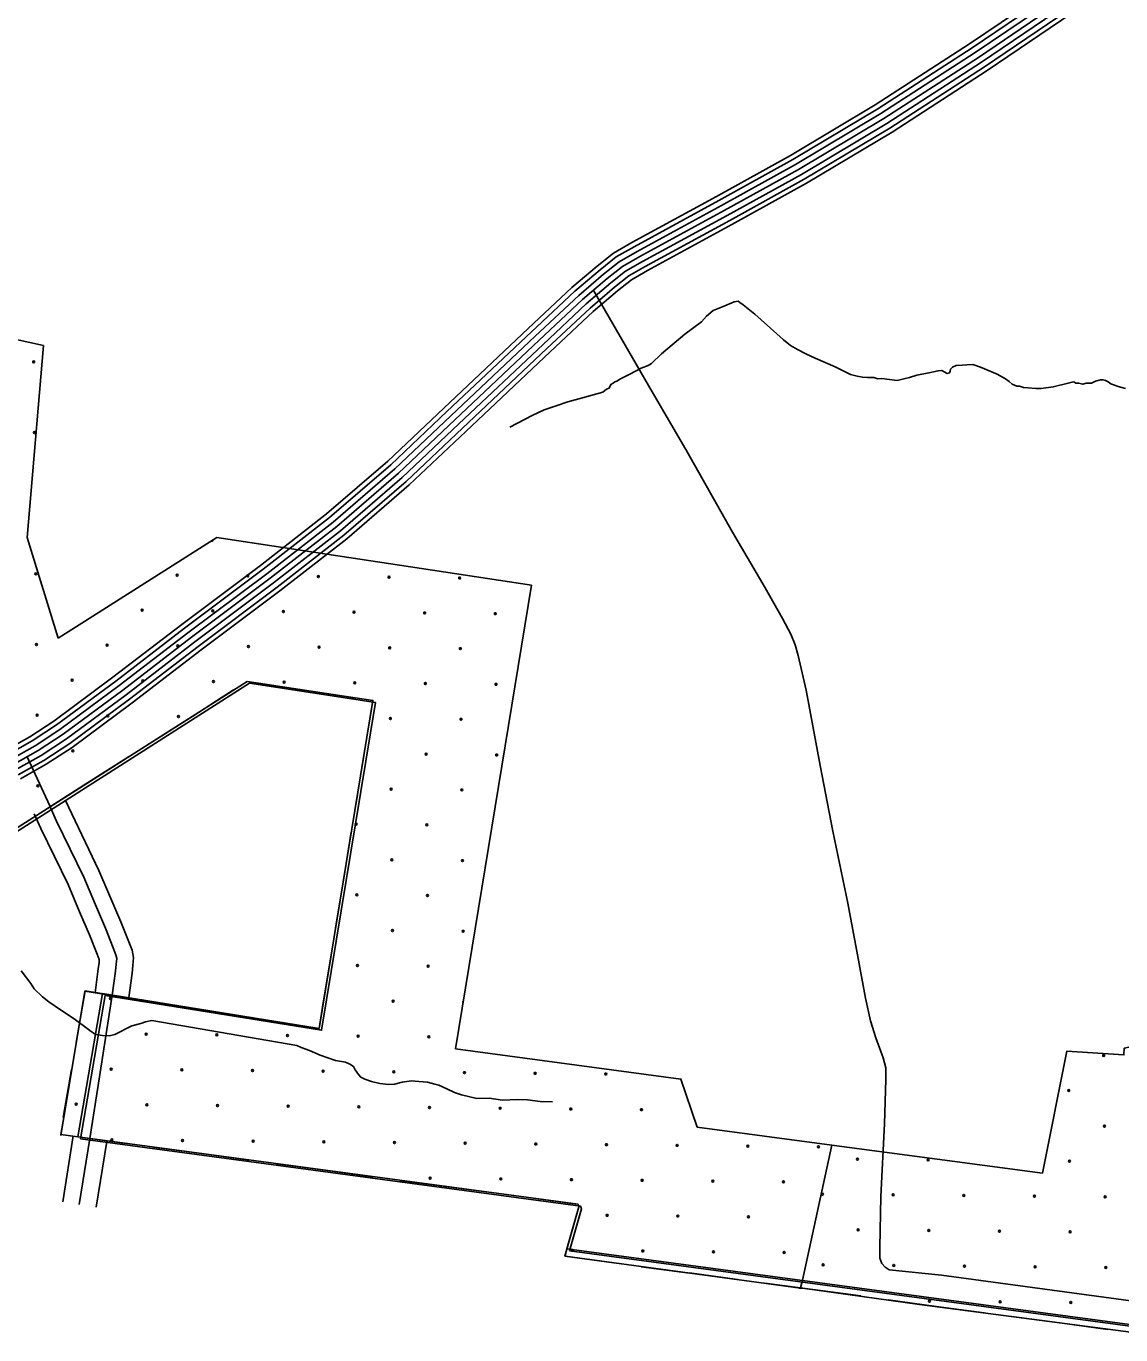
# Model space of a CAD drawing. Extents: x 1551132 to 1791609, y 378168 to 563823.
# Drawn here: x 1639796 to 1645754, y 454036 to 461157 of the extents above; entities that cross this region are included whole.
import ezdxf

# ---------------------------------------------------------------- set-up
doc = ezdxf.new("R2010")
doc.units = 0
for name, color, linetype in [('DESIGN - EROSION CONTROL - Devices', 7, 'Continuous'), ('DESIGN - SCRATCH - User 1', 7, 'Continuous'), ('DESIGN - TRAFFIC CONTROL PERMANENT - Pavement Marking Text', 7, 'Continuous'), ('DESIGN - TRANSPORTATION - Text', 7, 'Continuous'), ('SURVEY - CONTOURS - Intermediate with optional Text', 7, 'Continuous'), ('SURVEY - CONTROL with Text', 7, 'Continuous'), ('SURVEY - DRAINAGE - Area Shapes', 7, 'Continuous'), ('SURVEY - TRANSPORTATION - Roads', 7, 'Continuous'), ('SURVEY - VEGETATION - Features with Text', 7, 'Continuous')]:
    doc.layers.add(name, color=color, linetype=linetype)

msp = doc.modelspace()

# ---------------------------------------------------------------- linework, layer by layer
at = {"layer": 'DESIGN - EROSION CONTROL - Devices'}
for centre in [(1639836.958, 459330.539), (1639836.958, 459330.539), (1639840.692, 458945.986), (1639840.692, 458945.986), (1639848.159, 458176.88), (1639848.159, 458176.88), (1640617.265, 458169.413), (1640617.265, 458169.413), (1641001.818, 458165.679), (1641001.818, 458165.679), (1641386.371, 458161.946), (1641386.371, 458161.946), (1641770.924, 458158.212), (1641770.924, 458158.212), (1642155.477, 458154.479), (1642155.477, 458154.479), (1640426.855, 457979.003), (1640426.855, 457979.003), (1640811.408, 457975.269), (1640811.408, 457975.269), (1641195.961, 457971.536), (1641195.961, 457971.536), (1641580.514, 457967.802), (1641580.514, 457967.802), (1641965.067, 457964.069), (1641965.067, 457964.069), (1642349.62, 457960.335), (1642349.62, 457960.335), (1639851.892, 457792.327), (1639851.892, 457792.327), (1640236.445, 457788.593), (1640236.445, 457788.593), (1640620.998, 457784.86), (1640620.998, 457784.86), (1641005.551, 457781.126), (1641005.551, 457781.126), (1641390.104, 457777.393), (1641390.104, 457777.393), (1641774.657, 457773.659), (1641774.657, 457773.659), (1642159.21, 457769.926), (1642159.21, 457769.926), (1640046.036, 457598.184), (1640046.036, 457598.184), (1640430.589, 457594.45), (1640430.589, 457594.45), (1640815.142, 457590.716), (1640815.142, 457590.716), (1641199.695, 457586.983), (1641199.695, 457586.983), (1641584.247, 457583.249), (1641584.247, 457583.249), (1641968.8, 457579.516), (1641968.8, 457579.516), (1642353.353, 457575.782), (1642353.353, 457575.782), (1639855.626, 457407.774), (1639855.626, 457407.774), (1640240.179, 457404.04), (1640240.179, 457404.04), (1640624.732, 457400.307), (1640624.732, 457400.307), (1641778.391, 457389.106), (1641778.391, 457389.106), (1642162.944, 457385.373), (1642162.944, 457385.373), (1640049.769, 457213.631), (1640049.769, 457213.631), (1641972.534, 457194.963), (1641972.534, 457194.963), (1642357.087, 457191.229), (1642357.087, 457191.229), (1639859.359, 457023.221), (1639859.359, 457023.221), (1641782.124, 457004.553), (1641782.124, 457004.553), (1642166.677, 457000.82), (1642166.677, 457000.82), (1641591.715, 456814.144), (1641591.715, 456814.144), (1641976.267, 456810.41), (1641976.267, 456810.41), (1641785.858, 456620), (1641785.858, 456620), (1642170.411, 456616.267), (1642170.411, 456616.267), (1641595.448, 456429.591), (1641595.448, 456429.591), (1641980.001, 456425.857), (1641980.001, 456425.857), (1641789.591, 456235.447), (1641789.591, 456235.447), (1642174.144, 456231.714), (1642174.144, 456231.714), (1641599.182, 456045.038), (1641599.182, 456045.038), (1641983.735, 456041.304), (1641983.735, 456041.304), (1640255.113, 455865.828), (1640255.113, 455865.828), (1641793.325, 455850.894), (1641793.325, 455850.894), (1640449.256, 455671.685), (1640449.256, 455671.685), (1640833.809, 455667.952), (1640833.809, 455667.952), (1641218.362, 455664.218), (1641218.362, 455664.218), (1641602.915, 455660.485), (1641602.915, 455660.485), (1641987.468, 455656.751), (1641987.468, 455656.751), (1645660.921, 455555.946), (1645660.921, 455555.946), (1640258.847, 455481.276), (1640258.847, 455481.276), (1640643.399, 455477.542), (1640643.399, 455477.542), (1641027.952, 455473.808), (1641027.952, 455473.808), (1641412.505, 455470.075), (1641412.505, 455470.075), (1641797.058, 455466.341), (1641797.058, 455466.341), (1642181.611, 455462.608), (1642181.611, 455462.608), (1642566.164, 455458.874), (1642566.164, 455458.874), (1642950.717, 455455.141), (1642950.717, 455455.141), (1645470.511, 455365.536), (1645470.511, 455365.536), (1640068.437, 455290.866), (1640068.437, 455290.866), (1640452.99, 455287.132), (1640452.99, 455287.132), (1640837.543, 455283.399), (1640837.543, 455283.399), (1641222.096, 455279.665), (1641222.096, 455279.665), (1641606.649, 455275.932), (1641606.649, 455275.932), (1641991.202, 455272.198), (1641991.202, 455272.198), (1642375.755, 455268.465), (1642375.755, 455268.465), (1642760.307, 455264.731), (1642760.307, 455264.731), (1643144.86, 455260.998), (1643144.86, 455260.998), (1645664.654, 455171.393), (1645664.654, 455171.393), (1640262.58, 455096.723), (1640262.58, 455096.723), (1640647.133, 455092.989), (1640647.133, 455092.989), (1641031.686, 455089.256), (1641031.686, 455089.256), (1641416.239, 455085.522), (1641416.239, 455085.522), (1641800.792, 455081.788), (1641800.792, 455081.788), (1642185.345, 455078.055), (1642185.345, 455078.055), (1642569.898, 455074.321), (1642569.898, 455074.321), (1642954.451, 455070.588), (1642954.451, 455070.588), (1643339.004, 455066.854), (1643339.004, 455066.854), (1643723.557, 455063.121), (1643723.557, 455063.121), (1644108.11, 455059.387), (1644108.11, 455059.387), (1644320.586, 454992.184), (1644320.586, 454992.184), (1644705.139, 454988.45), (1644705.139, 454988.45), (1645474.245, 454980.983), (1645474.245, 454980.983), (1641994.935, 454887.645), (1641994.935, 454887.645), (1642379.488, 454883.912), (1642379.488, 454883.912), (1642764.041, 454880.178), (1642764.041, 454880.178), (1643148.594, 454876.445), (1643148.594, 454876.445), (1643533.147, 454872.711), (1643533.147, 454872.711), (1643917.7, 454868.978), (1643917.7, 454868.978), (1644130.176, 454801.774), (1644130.176, 454801.774), (1644514.729, 454798.041), (1644514.729, 454798.041), (1644899.282, 454794.307), (1644899.282, 454794.307), (1645283.835, 454790.574), (1645283.835, 454790.574), (1645668.388, 454786.84), (1645668.388, 454786.84), (1642958.184, 454686.035), (1642958.184, 454686.035), (1643342.737, 454682.301), (1643342.737, 454682.301), (1643727.29, 454678.568), (1643727.29, 454678.568), (1644324.319, 454607.631), (1644324.319, 454607.631), (1644708.872, 454603.897), (1644708.872, 454603.897), (1645093.425, 454600.164), (1645093.425, 454600.164), (1645477.978, 454596.43), (1645477.978, 454596.43), (1642767.775, 454495.625), (1642767.775, 454495.625), (1643152.327, 454491.892), (1643152.327, 454491.892), (1643536.88, 454488.158), (1643536.88, 454488.158), (1643921.433, 454484.425), (1643921.433, 454484.425), (1644133.91, 454417.221), (1644133.91, 454417.221), (1644518.462, 454413.488), (1644518.462, 454413.488), (1644903.015, 454409.754), (1644903.015, 454409.754), (1645287.568, 454406.021), (1645287.568, 454406.021), (1645672.121, 454402.287), (1645672.121, 454402.287), (1644712.606, 454219.344), (1644712.606, 454219.344), (1645097.159, 454215.611), (1645097.159, 454215.611), (1645481.712, 454211.877), (1645481.712, 454211.877)]:
    msp.add_circle(centre, 5.28, dxfattribs=at)
for centre, start, end in [((1640807.675, 458359.822), 217.7501593, 27.1838845), ((1642177.878, 455847.161), 123.1148905, 218.242917)]:
    msp.add_arc(centre, 5.28, start, end, dxfattribs=at)
at = {"layer": 'DESIGN - SCRATCH - User 1'}
for points in [[(1638274.605, 462798.576), (1638261.254, 461694.772), (1639286.572, 461614.07), (1639047.627, 460418.814), (1639518.541, 460374.155), (1639443.059, 459517.782), (1639889.84, 459419.147), (1639802.266, 458374.528), (1639971.07, 457826.947)], [(1639971.07, 457826.947), (1640833.409, 458375.62), (1642546.552, 458115.331), (1642132.493, 455592.648)], [(1639985.594, 455120.976), (1640116.241, 455905.072), (1641390.678, 455703.576), (1641683.538, 457487.831), (1640998.754, 457591.875), (1639591.387, 456696.417), (1639567.054, 456726.901)], [(1646277.446, 455707.303), (1645772.033, 455595.575), (1645770.775, 455558.924), (1645461.232, 455578.7), (1645328.451, 454915.066)], [(1642132.493, 455592.648), (1643359.565, 455427.461), (1643449.146, 455165.379)], [(1643449.146, 455165.379), (1644182.153, 455067.744), (1644021.523, 454332.5)], [(1642739.404, 454503.27), (1642804.819, 454731.634), (1642799.902, 454746.018), (1640077.991, 455112.443)], [(1644182.153, 455067.744), (1644021.523, 454332.5), (1644011.199, 454292.174), (1644004.99, 454289.457), (1644033.681, 454288.299), (1644657.983, 454201.03), (1645918.979, 454035.793)], [(1645328.451, 454915.066), (1644182.153, 455067.744)], [(1644021.523, 454332.5), (1644010.415, 454289.849), (1642730.029, 454463.219), (1642739.404, 454503.27)]]:
    msp.add_lwpolyline(points, dxfattribs=at)
at = {"layer": 'DESIGN - TRAFFIC CONTROL PERMANENT - Pavement Marking Text'}
for points in [[(1639567.054, 456726.901), (1639591.387, 456696.417), (1640998.754, 457591.875), (1641683.538, 457487.831), (1641390.678, 455703.576), (1640211.522, 455892.455), (1640077.991, 455112.443)], [(1639567.054, 456726.901), (1639591.387, 456696.417), (1640998.754, 457591.875), (1641683.538, 457487.831), (1641390.678, 455703.576), (1640211.522, 455892.455), (1640077.991, 455112.443)], [(1639567.054, 456726.901), (1639591.387, 456696.417), (1640998.754, 457591.875), (1641683.538, 457487.831), (1641390.678, 455703.576), (1640211.522, 455892.455), (1640077.991, 455112.443)], [(1639567.054, 456726.901), (1639591.387, 456696.417), (1640998.754, 457591.875), (1641683.538, 457487.831), (1641390.678, 455703.576), (1640211.522, 455892.455), (1640077.991, 455112.443)], [(1639567.054, 456726.901), (1639591.387, 456696.417), (1640998.754, 457591.875), (1641683.538, 457487.831), (1641390.678, 455703.576), (1640211.522, 455892.455), (1640077.991, 455112.443)], [(1639580.746, 456716.643), (1639605.078, 456686.159), (1641012.446, 457581.616), (1641697.23, 457477.572), (1641404.369, 455693.317), (1640225.213, 455882.196), (1640091.683, 455102.184)], [(1640077.991, 455112.443), (1642799.902, 454746.018), (1642804.819, 454731.634), (1642739.462, 454503.453)], [(1640077.991, 455112.443), (1642799.902, 454746.018), (1642804.819, 454731.634), (1642739.462, 454503.453)], [(1640077.991, 455112.443), (1642799.902, 454746.018), (1642804.819, 454731.634), (1642739.462, 454503.453)], [(1640077.991, 455112.443), (1642799.902, 454746.018), (1642804.819, 454731.634), (1642739.462, 454503.453)], [(1640077.991, 455112.443), (1642799.902, 454746.018), (1642804.819, 454731.634), (1642739.462, 454503.453)], [(1640091.683, 455102.184), (1642813.594, 454735.76), (1642818.51, 454721.376), (1642753.153, 454493.195)], [(1642739.462, 454503.453), (1645925.337, 454075.594)], [(1642739.462, 454503.453), (1645925.337, 454075.594)], [(1642739.462, 454503.453), (1645925.337, 454075.594)], [(1642739.462, 454503.453), (1645925.337, 454075.594)], [(1642739.462, 454503.453), (1645925.337, 454075.594)], [(1642753.153, 454493.195), (1645939.028, 454065.335)]]:
    msp.add_lwpolyline(points, dxfattribs=at)
at = {"layer": 'DESIGN - TRANSPORTATION - Text'}
for points in [[(1645780.418, 459186.186), (1645740.544, 459196.569), (1645700.703, 459210.961), (1645684.804, 459221.128), (1645670.896, 459229.27), (1645662.921, 459231.345), (1645656.938, 459233.403), (1645642.955, 459233.537), (1645616.897, 459225.762), (1645594.806, 459213.953), (1645564.832, 459214.228), (1645546.79, 459208.386), (1645524.857, 459214.603), (1645508.874, 459214.753), (1645498.891, 459222.028), (1645488.917, 459220.361), (1645466.909, 459215.136), (1645386.769, 459193.852), (1645320.746, 459186.452), (1645290.746, 459184.727), (1645250.822, 459189.102), (1645224.856, 459191.352), (1645202.932, 459197.561), (1645188.94, 459197.694), (1645163.074, 459209.953), (1645147.216, 459224.12), (1645127.358, 459238.328), (1645081.618, 459262.787), (1644990.045, 459301.705), (1644948.204, 459316.114), (1644916.213, 459314.405), (1644890.214, 459312.647), (1644858.223, 459310.938), (1644838.149, 459301.113), (1644828.066, 459291.188), (1644825.949, 459279.188), (1644823.916, 459275.204), (1644821.882, 459271.212), (1644809.858, 459267.321), (1644780.025, 459283.621), (1644760.025, 459281.804), (1644709.952, 459270.254), (1644643.895, 459258.845), (1644603.796, 459245.195), (1644573.746, 459237.461), (1644537.697, 459229.786), (1644495.773, 459234.178), (1644453.858, 459240.578), (1644431.858, 459238.786), (1644409.934, 459244.995), (1644375.959, 459245.311), (1644348.002, 459247.578), (1644320.061, 459251.837), (1644282.178, 459262.212), (1644198.614, 459303.046), (1644091.125, 459350.122), (1644039.392, 459374.64), (1643993.627, 459397.098), (1643955.861, 459419.482), (1643918.17, 459449.883), (1643882.496, 459482.259), (1643761.574, 459589.553), (1643698.084, 459640.221), (1643680.226, 459654.413), (1643672.293, 459660.497), (1643650.268, 459656.688), (1643598.111, 459635.138), (1643535.921, 459609.679), (1643499.672, 459579.97), (1643471.398, 459548.177), (1643380.841, 459480.917), (1643253.944, 459373.922), (1643199.504, 459322.346), (1643181.404, 459310.496), (1643143.305, 459296.829), (1643081.04, 459263.353), (1643030.841, 459237.777), (1643010.741, 459225.952), (1643000.717, 459222.035), (1642990.65, 459214.118), (1642978.601, 459208.218), (1642968.426, 459188.284), (1642954.384, 459182.401), (1642934.252, 459166.567)], [(1642934.252, 459166.567), (1642824.046, 459135.541), (1642743.881, 459112.249), (1642681.732, 459090.79), (1642615.576, 459069.372), (1642549.336, 459037.938), (1642428.838, 458974.953)], [(1639767.983, 456016.25), (1639821.148, 455947.573), (1639838.814, 455919.339), (1639884.255, 455874.788), (1639919.912, 455848.354), (1639983.336, 455803.603), (1640056.692, 455754.726), (1640141.882, 455691.708), (1640173.589, 455669.324), (1640211.489, 455664.907), (1640249.413, 455662.482), (1640279.462, 455670.166), (1640371.868, 455717.209), (1640419.959, 455730.701), (1640446.016, 455738.418), (1640480.057, 455746.06), (1641269.539, 455611.19), (1641293.371, 455598.915), (1641339.129, 455582.389), (1641396.777, 455557.722), (1641480.342, 455528.763), (1641534.182, 455520.154), (1641558.015, 455507.879), (1641577.848, 455495.645), (1641587.639, 455477.512), (1641605.339, 455453.286), (1641617.147, 455437.136), (1641639.005, 455426.877), (1641674.821, 455414.468), (1641720.645, 455403.951), (1641768.51, 455397.418), (1641800.484, 455399.068), (1641842.558, 455410.618), (1641892.582, 455418.077), (1641932.481, 455413.635), (1641980.389, 455411.102), (1642020.221, 455400.651), (1642042.129, 455394.401), (1642085.844, 455373.892), (1642127.577, 455355.409), (1642165.368, 455340.975), (1642249.049, 455322.033), (1642316.981, 455323.283), (1642388.771, 455312.483), (1642470.694, 455315.583), (1642524.617, 455314.991), (1642594.432, 455306.208), (1642660.323, 455303.483)]]:
    msp.add_lwpolyline(points, dxfattribs=at)
at = {"layer": 'SURVEY - CONTOURS - Intermediate with optional Text'}
for points in [[(1644777.339, 454359.843), (1644493.454, 454389.826), (1644471.546, 454403.993), (1644453.697, 454424.136), (1644441.897, 454452.245), (1644442.33, 454510.313), (1644448.405, 454788.579), (1644467.363, 455184.881), (1644475.155, 455425.095), (1644475.63, 455489.163), (1644460.03, 455543.332), (1644420.823, 455651.718), (1644391.499, 455744.02), (1644364.416, 455868.348), (1644320.142, 456102.904), (1644268.227, 456385.578), (1644187.113, 456776.564), (1644117.739, 457133.439), (1644040.775, 457544.417), (1643998.159, 457732.922), (1643982.585, 457791.09), (1643959.01, 457849.316), (1643913.62, 457933.727), (1643818.83, 458100.556), (1643641.026, 458404.114), (1643394.174, 458840.292), (1643182.796, 459202.143), (1642882.095, 459722.773)], [(1644777.339, 454359.843), (1645942.912, 454203.306), (1645951.453, 454202.381)]]:
    msp.add_lwpolyline(points, dxfattribs=at)
at = {"layer": 'SURVEY - CONTROL with Text'}
for points in [[(1645446.944, 461411.643), (1644930.306, 461060.917), (1644417.784, 460729.467), (1643956.128, 460453.893), (1643553.788, 460231.237), (1643093.39, 459979.913), (1642992.409, 459922.803), (1642903.278, 459852.051), (1642765.656, 459734.532), (1642528.345, 459512.417), (1642068.747, 459078.914), (1641763.887, 458790.031), (1641430.837, 458502.815), (1641070.961, 458222.825), (1640642.605, 457901.558), (1640268.522, 457613.967), (1639947.346, 457375.952), (1639815.182, 457289.75), (1639682.86, 457215.039)], [(1645461.202, 461390.243), (1644944.514, 461039.475), (1644431.359, 460707.625), (1643968.945, 460431.592), (1643566.171, 460208.694), (1643105.881, 459957.438), (1643006.825, 459901.403), (1642919.627, 459832.201), (1642782.805, 459715.356), (1642545.953, 459493.675), (1642086.413, 459060.23), (1641781.137, 458770.956), (1641447.136, 458482.915), (1641086.569, 458202.391), (1640658.163, 457881.074), (1640284.021, 457593.441), (1639962.037, 457354.826), (1639828.54, 457267.766), (1639694.96, 457192.33)], [(1645478.385, 461364.434), (1644961.638, 461013.633), (1644447.725, 460681.291), (1643984.403, 460404.708), (1643581.104, 460181.527), (1643120.939, 459930.337), (1643024.192, 459875.619), (1642939.335, 459808.259), (1642803.472, 459692.239), (1642567.177, 459471.083), (1642107.704, 459037.696), (1641801.936, 458747.947), (1641466.794, 458458.923), (1641105.394, 458177.748), (1640676.904, 457856.39), (1640302.696, 457568.69), (1639979.753, 457329.367), (1639844.64, 457241.257), (1639709.535, 457164.963)], [(1645495.568, 461338.633), (1644978.763, 460987.79), (1644464.091, 460654.956), (1643999.852, 460377.832), (1643596.037, 460154.36), (1643135.997, 459903.236), (1643041.566, 459849.826), (1642959.043, 459784.325), (1642824.138, 459669.122), (1642588.402, 459448.491), (1642129.004, 459015.171), (1641822.727, 458724.946), (1641486.444, 458434.939), (1641124.21, 458153.114), (1640695.653, 457831.697), (1640321.37, 457543.948), (1639997.461, 457303.908), (1639860.748, 457214.748), (1639724.118, 457137.595)], [(1645495.568, 461338.633), (1644978.763, 460987.79), (1644464.091, 460654.956), (1643999.852, 460377.832), (1643596.037, 460154.36), (1643135.997, 459903.236), (1643041.566, 459849.826), (1642959.043, 459784.325), (1642824.138, 459669.122), (1642588.402, 459448.491), (1642129.004, 459015.171), (1641822.727, 458724.946), (1641486.444, 458434.939), (1641124.21, 458153.114), (1640695.653, 457831.697), (1640321.37, 457543.948), (1639997.461, 457303.908), (1639860.748, 457214.748), (1639724.118, 457137.595)], [(1645512.751, 461312.833), (1644995.887, 460961.948), (1644480.458, 460628.622), (1644015.302, 460350.957), (1643610.97, 460127.192), (1643151.055, 459876.135), (1643058.941, 459824.034), (1642978.751, 459760.391), (1642844.804, 459646.004), (1642609.626, 459425.898), (1642150.303, 458992.645), (1641843.519, 458701.946), (1641506.093, 458410.955), (1641143.026, 458128.48), (1640714.403, 457807.005), (1640340.045, 457519.206), (1640015.169, 457278.449), (1639876.856, 457188.239), (1639738.7, 457110.228)], [(1645529.933, 461287.024), (1645013.012, 460936.106), (1644496.824, 460602.288), (1644030.76, 460324.073), (1643625.903, 460100.025), (1643166.113, 459849.035), (1643076.307, 459798.25), (1642998.459, 459736.448), (1642865.47, 459622.887), (1642630.851, 459403.306), (1642171.594, 458970.111), (1641864.318, 458678.937), (1641525.751, 458386.962), (1641161.851, 458103.838), (1640733.144, 457782.321), (1640358.719, 457494.455), (1640032.885, 457252.99), (1639892.955, 457161.73), (1639753.275, 457082.861)], [(1645543.633, 461266.456), (1645026.662, 460915.497), (1644509.874, 460581.288), (1644043.076, 460302.647), (1643637.802, 460078.366), (1643178.121, 459827.434), (1643090.157, 459777.683), (1643014.167, 459717.365), (1642881.953, 459604.453), (1642647.775, 459385.289), (1642188.577, 458952.153), (1641880.893, 458660.603), (1641541.417, 458367.837), (1641176.851, 458084.196), (1640748.094, 457762.629), (1640373.611, 457474.73), (1640047.002, 457232.69), (1639905.797, 457140.596), (1639764.908, 457061.035)]]:
    msp.add_lwpolyline(points, dxfattribs=at)
at = {"layer": 'SURVEY - DRAINAGE - Area Shapes'}
for points in [[(1639799.882, 457185.23), (1639924.329, 456913.648)], [(1640264.171, 455884.146), (1640195.98, 455440.31), (1640142.157, 455103.576)]]:
    msp.add_lwpolyline(points, dxfattribs=at)
at = {"layer": 'SURVEY - TRANSPORTATION - Roads'}
for points in [[(1640008.552, 456947.582), (1640043.952, 456870.347), (1640192.415, 456563.247), (1640256.98, 456410.727), (1640311.737, 456282.699), (1640354.394, 456174.662), (1640372.343, 456128.645), (1640380.035, 456088.627), (1640376.802, 456044.842), (1640372.202, 456003.933), (1640354.035, 455871.788)], [(1639840.381, 456870.505), (1639876.564, 456791.537), (1640023.852, 456486.879), (1640086.75, 456338.292), (1640140.624, 456212.338), (1640182.181, 456107.069), (1640193.714, 456077.51), (1640192.573, 456061.993), (1640188.623, 456026.875), (1640170.756, 455896.988)], [(1639926.096, 456909.79), (1639961.878, 456831.704), (1640109.766, 456525.805), (1640173.515, 456375.209), (1640227.839, 456248.198), (1640269.954, 456141.52), (1640284.829, 456103.394), (1640288.687, 456083.31), (1640286.47, 456053.251), (1640282.187, 456015.183), (1640264.171, 455884.146)], [(1640052.584, 455117.893), (1639995.318, 454759.625)], [(1640142.157, 455103.576), (1640084.891, 454745.308)], [(1640235.263, 455088.692), (1640177.997, 454730.425)]]:
    msp.add_lwpolyline(points, dxfattribs=at)
at = {"layer": 'SURVEY - VEGETATION - Features with Text'}
for points in [[(1641060.928, 457582.425), (1641321.93, 457542.774)], [(1640702.528, 457403.395), (1640925.265, 457545.115)], [(1641321.93, 457542.774), (1641582.924, 457503.114)], [(1641675.73, 457440.238), (1641632.964, 457179.714)], [(1640479.791, 457261.674), (1640702.528, 457403.395)], [(1640130.5, 457039.435), (1640353.236, 457181.155)], [(1641632.964, 457179.714), (1641590.207, 456919.191)], [(1639907.771, 456897.723), (1640130.5, 457039.435)], [(1641565.907, 456771.17), (1641523.15, 456510.647)], [(1641523.15, 456510.647), (1641480.384, 456250.132)], [(1641456.093, 456102.103), (1641413.327, 455841.588)], [(1640116.816, 455907.622), (1640068.742, 455626.798)], [(1640450.533, 455854.171), (1640116.816, 455907.622)], [(1640859.315, 455788.686), (1640598.646, 455830.445)], [(1641119.984, 455746.935), (1640859.315, 455788.686)], [(1641413.327, 455841.588), (1641390.678, 455703.576), (1641268.097, 455723.209)], [(1640041.984, 455479.194), (1639997.435, 455218.971)], [(1640000.218, 455218.496), (1639984.219, 455125.068)], [(1639984.219, 455125.068), (1640339.627, 455077.225)], [(1640488.282, 455057.208), (1640749.917, 455021.991)], [(1640749.917, 455021.991), (1641011.553, 454986.765)], [(1641160.208, 454966.756), (1641421.835, 454931.531)], [(1641421.835, 454931.531), (1641683.47, 454896.313)], [(1641832.125, 454876.304), (1642093.761, 454841.079)], [(1642093.761, 454841.079), (1642355.396, 454805.861)], [(1642504.051, 454785.844), (1642765.686, 454750.627)], [(1642765.686, 454750.627), (1642799.902, 454746.018), (1642804.819, 454731.634), (1642727.929, 454463.177)], [(1642727.929, 454463.177), (1642995.589, 454427.227)], [(1643144.161, 454406.626), (1643405.805, 454371.484)], [(1643405.921, 454372.325), (1643667.565, 454337.191)], [(1643816.262, 454317.416), (1644077.905, 454282.273)], [(1644077.897, 454282.248), (1644339.541, 454247.114)], [(1644487.962, 454225.422), (1644749.606, 454190.28)], [(1644749.615, 454190.296), (1645011.267, 454155.162)], [(1645159.947, 454135.337), (1645421.599, 454100.203)], [(1645421.64, 454100.528), (1645683.284, 454065.385)]]:
    msp.add_lwpolyline(points, dxfattribs=at)

doc.saveas('drawing.dxf')
